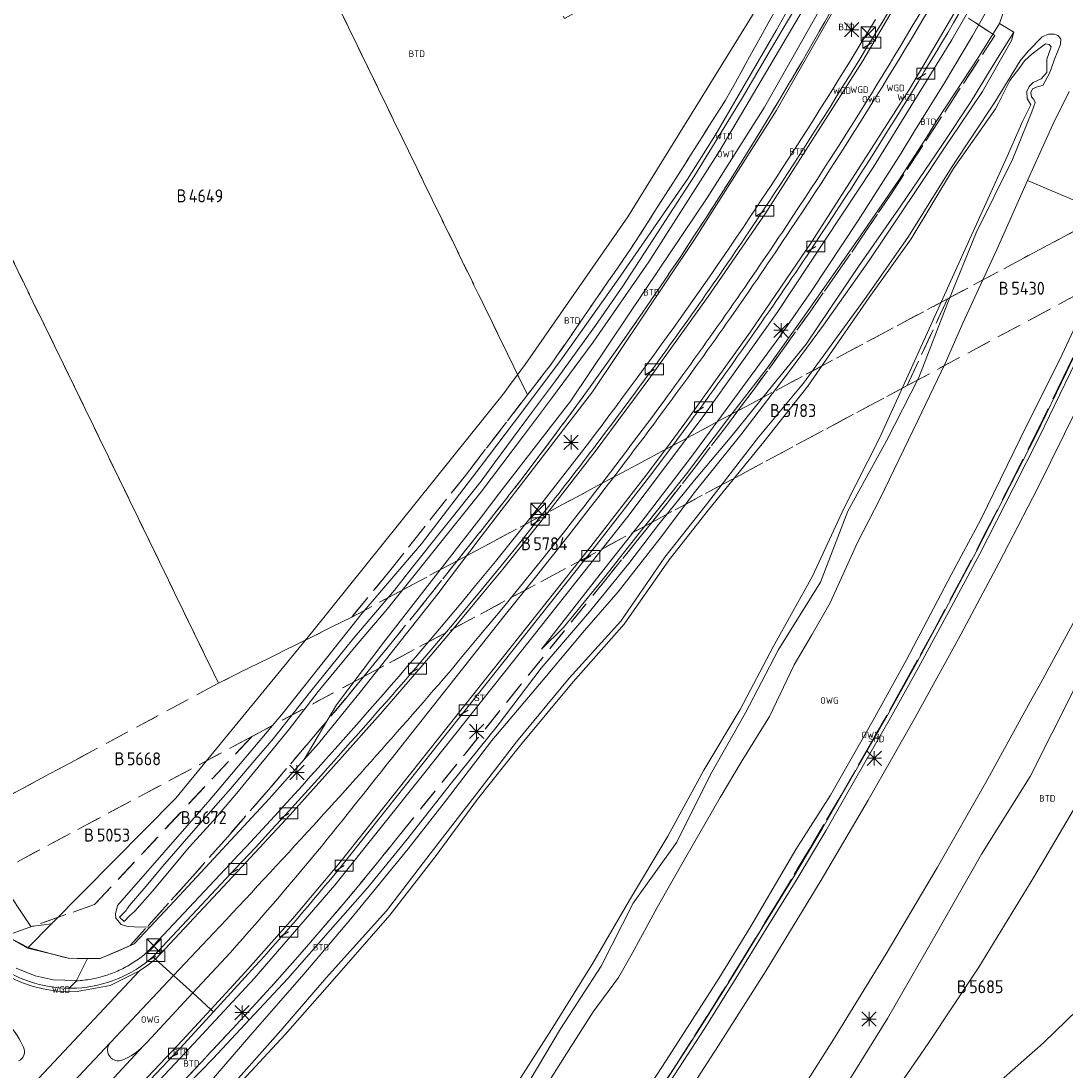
# Model space of a CAD drawing. Header units: metres. Extents: x 207644 to 210135, y 370459 to 373417.
# Tile 260 of 279: x 208436 to 208581, y 372741 to 372887. Entities that reach past the tile are written whole.
import ezdxf
from ezdxf.enums import TextEntityAlignment as Align

# ---------------------------------------------------------------- set-up
doc = ezdxf.new("R2010")
doc.units = ezdxf.units.M
doc.linetypes.add('HIDDEN2', pattern=[4.7625, 3.175, -1.5875])
for name, color, linetype in [('BTD', 7, 'Continuous'), ('KAD_perceelnummer', 212, 'Continuous'), ('KAD_sectie', 212, 'Continuous'), ('KAD_Vastgesteld_Perceel', 212, 'Continuous'), ('KO_INSPECTIE', 7, 'Continuous'), ('OWG', 7, 'Continuous'), ('OWT', 7, 'Continuous'), ('SHD', 7, 'Continuous'), ('WGD', 7, 'Continuous'), ('WTD', 7, 'Continuous')]:
    doc.layers.add(name, color=color, linetype=linetype)
for name, color, linetype, lineweight in [('GKL', 52, 'Continuous', 25), ('GMV', 7, 'Continuous', 25), ('LSHD', 34, 'Continuous', 35), ('Q21_lantaarnpaal', 1, 'Continuous', 0), ('Q23_kolk', 153, 'Continuous', 0), ('Q28_rioolput', 153, 'Continuous', 0)]:
    doc.layers.add(name, color=color, linetype=linetype, lineweight=lineweight)
doc.styles.add('ISO', font='isocpeur.ttf', dxfattribs={"height": 1})
doc.styles.add('ISOCP', font='ISOCP.shx', dxfattribs={"height": 1.8})

# ---------------------------------------------------------------- blocks, each defined once
blk = doc.blocks.new('ACMAP_ANN_TEMPLATE_Vastgesteld_Perceelnummer')
at = {"layer": 'KAD_perceelnummer', "style": 'ISOCP'}
blk.add_attdef('Perceelnummer', text='', height=1.8, dxfattribs=at).set_placement((0, 0), align=Align.MIDDLE)
at = {"layer": 'KAD_sectie', "style": 'ISOCP'}
blk.add_attdef('sectie', text='', height=1.8, dxfattribs=at).set_placement((-2.7, 0), align=Align.MIDDLE_RIGHT)
blk = doc.blocks.new('Q21')
for p, q in [((-1, 1), (0, 0)), ((-1, 0), (0, 0)), ((-1, -1), (0, 0)), ((0, 1), (0, 0)), ((0, 0), (1, 1)), ((0, 0), (1, 0)), ((0, 0), (0, -1)), ((0, 0), (1, -1))]:
    blk.add_line(p, q)
blk = doc.blocks.new('Q23')
blk.add_line((-1.25, -0.75), (0, 0))
blk.add_lwpolyline([(-1.25, -0.75), (1.25, -0.75), (1.25, 0.75), (-1.25, 0.75), (-1.25, -0.75)])
blk = doc.blocks.new('Q28')
at = {"linetype": 'Continuous'}
for p, q in [((-1, -1), (1, 1)), ((-1, 1), (1, -1))]:
    blk.add_line(p, q, dxfattribs=at)
blk.add_lwpolyline([(1, 1), (1, -1), (-1, -1), (-1, 1)], close=True)

msp = doc.modelspace()

# ---------------------------------------------------------------- linework, layer by layer
at = {"layer": 'GKL', "color": 253, "linetype": 'Continuous', "lineweight": 13}
for points in [[(208580.377, 372839.645), (208583.559, 372846.384)], [(208575.797, 372830.55), (208580.377, 372839.645)], [(208569.409, 372817.45), (208575.797, 372830.55)], [(208565.336, 372809.756), (208569.409, 372817.45)], [(208559.115, 372797.977), (208565.336, 372809.756)], [(208554.487, 372789.596), (208559.115, 372797.977)], [(208582.367, 372793.929), (208576.274, 372781.782)], [(208548.581, 372779.197), (208554.487, 372789.596)], [(208576.274, 372781.782), (208569.519, 372771.004)], [(208543.744, 372771.682), (208548.581, 372779.197)], [(208537.465, 372760.929), (208543.744, 372771.682)], [(208569.519, 372771.004), (208562.866, 372759.317)], [(208533.096, 372753.748), (208537.465, 372760.929)], [(208562.866, 372759.317), (208556.5, 372748.207)], [(208525.776, 372742.37), (208533.096, 372753.748)], [(208556.5, 372748.207), (208549.007, 372736.164)], [(208521.79, 372736.296), (208525.776, 372742.37)]]:
    msp.add_lwpolyline(points, dxfattribs=at)
at = {"layer": 'GMV', "color": 253, "linetype": 'Continuous', "lineweight": 13}
for points in [[(208572.612, 372985.548), (208570.554, 372984.623), (208575.696, 372981.715), (208576.975, 372980.668), (208577.489, 372979.816), (208577.774, 372979.139), (208577.985, 372978.206), (208577.983, 372977.708), (208573.125, 372965.329), (208564.79, 372944.108), (208559.398, 372932.791), (208558.985, 372931.622), (208551.801, 372914.701), (208541.488, 372893.516), (208520.436, 372859.451), (208506.197, 372838.957), (208503.893, 372835.859)], [(208565.697, 372902.623), (208553.06, 372881.071)], [(208565.42, 372884.021), (208575.724, 372902.006)], [(208559.531, 372877.17), (208572.292, 372898.903)], [(208544.771, 372891.995), (208541.01, 372885.293)], [(208541.025, 372874.155), (208550.694, 372891.109)], [(208568.27, 372884.562), (208572.402, 372891.87)], [(208572.043, 372886.246), (208573.738, 372891.257)], [(208546.012, 372890.367), (208533.227, 372868.658)], [(208540.26, 372882.593), (208543.627, 372888.289)], [(208546.893, 372887.867), (208539.422, 372874.641)], [(208554.797, 372886.829), (208553.962, 372885.441)], [(208541.01, 372885.293), (208532.604, 372870.806)], [(208553.962, 372885.441), (208553.123, 372884.054)], [(208572.043, 372886.246), (208569.213, 372881.741)], [(208572.043, 372886.246), (208573.999, 372885.054)], [(208553.123, 372884.054), (208552.28, 372882.669)], [(208554.484, 372866.271), (208565.42, 372884.021)], [(208564.377, 372878.054), (208568.27, 372884.562)], [(208569.642, 372876.839), (208573.696, 372883.914)], [(208571.535, 372881.069), (208573.999, 372885.054)], [(208573.696, 372883.914), (208573.999, 372885.054)], [(208577.919, 372884.408), (208575.986, 372882.428)], [(208578.841, 372884.792), (208577.919, 372884.408)], [(208579.66, 372884.789), (208578.841, 372884.792)], [(208580.128, 372884.589), (208579.66, 372884.789)], [(208580.551, 372884.142), (208580.128, 372884.589)], [(208580.504, 372883.363), (208580.551, 372884.142)], [(208536.325, 372875.884), (208540.26, 372882.593)], [(208552.28, 372882.669), (208551.435, 372881.287)], [(208575.986, 372882.428), (208574.868, 372881.063)], [(208576.558, 372882.062), (208578.407, 372883.463)], [(208578.407, 372883.463), (208578.904, 372883.332)], [(208579.208, 372883.038), (208578.601, 372881.331)], [(208578.904, 372883.332), (208579.208, 372883.038)], [(208579.639, 372881.295), (208580.091, 372882.351)], [(208580.091, 372882.351), (208580.504, 372883.363)], [(208553.06, 372881.071), (208539.614, 372860.014)], [(208551.435, 372881.287), (208550.585, 372879.907)], [(208569.213, 372881.741), (208563.313, 372872.793)], [(208568.048, 372875.411), (208571.535, 372881.069)], [(208574.868, 372881.063), (208571.397, 372875.331)], [(208574.847, 372880.172), (208575.477, 372881.07)], [(208575.477, 372881.07), (208576.558, 372882.062)], [(208578.601, 372881.331), (208578.581, 372880.233)], [(208579.212, 372879.961), (208579.639, 372881.295)], [(208550.585, 372879.907), (208549.733, 372878.528)], [(208573.443, 372878.376), (208574.847, 372880.172)], [(208578.609, 372879.484), (208577.818, 372878.593)], [(208578.048, 372877.673), (208578.923, 372879.286)], [(208578.581, 372880.233), (208578.609, 372879.484)], [(208578.923, 372879.286), (208579.212, 372879.961)], [(208549.733, 372878.528), (208548.877, 372877.152)], [(208560.143, 372871.179), (208564.377, 372878.054)], [(208571.867, 372875.21), (208573.443, 372878.376)], [(208576.693, 372878.071), (208576.159, 372877.541)], [(208577.818, 372878.593), (208576.693, 372878.071)], [(208545.954, 372855.936), (208559.531, 372877.17)], [(208548.877, 372877.152), (208548.018, 372875.778)], [(208566.41, 372872.015), (208569.642, 372876.839)], [(208576.159, 372877.541), (208575.795, 372876.836)], [(208575.795, 372876.836), (208575.87, 372875.862)], [(208576.359, 372876.696), (208576.599, 372877.208)], [(208576.471, 372876.095), (208576.359, 372876.696)], [(208576.599, 372877.208), (208577.39, 372877.525)], [(208577.39, 372877.525), (208578.048, 372877.673)], [(208579.402, 372872.254), (208581.67, 372876.836)], [(208529.712, 372865.108), (208536.325, 372875.884)], [(208548.018, 372875.778), (208547.155, 372874.406)], [(208564.12, 372869.491), (208568.048, 372875.411)], [(208571.397, 372875.331), (208565.374, 372866.272)], [(208571.486, 372874.446), (208571.867, 372875.21)], [(208575.87, 372875.862), (208576.353, 372874.979)], [(208576.353, 372874.979), (208575.95, 372874.159)], [(208576.787, 372875.734), (208576.471, 372876.095)], [(208576.525, 372874.011), (208576.966, 372875.289)], [(208576.966, 372875.289), (208576.787, 372875.734)], [(208529.678, 372856.287), (208541.025, 372874.155)], [(208539.422, 372874.641), (208531.458, 372862.092)], [(208547.155, 372874.406), (208546.289, 372873.037)], [(208565.625, 372866.133), (208571.486, 372874.446)], [(208573.846, 372867.386), (208576.525, 372874.011)], [(208575.95, 372874.159), (208575.268, 372872.769)], [(208546.289, 372873.037), (208545.419, 372871.669)], [(208563.313, 372872.793), (208561.893, 372870.437)], [(208564.591, 372869.292), (208566.41, 372872.015)], [(208575.268, 372872.769), (208573.069, 372867.817)], [(208579.402, 372872.254), (208575.913, 372864.487)], [(208532.604, 372870.806), (208528.732, 372864.682)], [(208545.419, 372871.669), (208544.546, 372870.304)], [(208558.395, 372868.264), (208560.143, 372871.179)], [(208544.546, 372870.304), (208543.67, 372868.94)], [(208561.893, 372870.437), (208558.032, 372864.532)], [(208558.309, 372860.978), (208564.12, 372869.491)], [(208560.56, 372863.221), (208564.591, 372869.292)], [(208533.227, 372868.658), (208523.378, 372853.209)], [(208543.67, 372868.94), (208542.79, 372867.579)], [(208552.427, 372858.934), (208558.395, 372868.264)], [(208573.069, 372867.817), (208568.378, 372857.417)], [(208541.907, 372866.22), (208541.021, 372864.864)], [(208541.167, 372846.191), (208554.484, 372866.271)], [(208542.79, 372867.579), (208541.907, 372866.22)], [(208565.374, 372866.272), (208559.415, 372856.733)], [(208568.799, 372857.224), (208573.846, 372867.386)], [(208525.666, 372858.947), (208529.712, 372865.108)], [(208541.021, 372864.864), (208540.131, 372863.509)], [(208559.784, 372856.387), (208565.625, 372866.133)], [(208528.732, 372864.682), (208519.054, 372850.694)], [(208540.131, 372863.509), (208539.238, 372862.157)], [(208558.032, 372864.532), (208552.42, 372856.34)], [(208575.913, 372864.487), (208571.692, 372855.023)], [(208589.318, 372858.799), (208575.913, 372864.487)], [(208531.458, 372862.092), (208522.89, 372849.372)], [(208539.238, 372862.157), (208538.083, 372860.416)], [(208553.957, 372853.402), (208560.56, 372863.221)], [(208538.083, 372860.416), (208537.236, 372859.147)], [(208552.544, 372852.667), (208558.309, 372860.978)], [(208519.768, 372849.829), (208525.666, 372858.947)], [(208539.614, 372860.014), (208531.618, 372848.372)], [(208537.236, 372859.147), (208536.385, 372857.881)], [(208545.901, 372849.103), (208552.427, 372858.934)], [(208590.728, 372858.2), (208585.773, 372847.296), (208581.342, 372837.974), (208577.041, 372829.108), (208573.456, 372822.089), (208568.794, 372812.946), (208564.205, 372804.366), (208560.308, 372797.191), (208556.426, 372790.194), (208551.439, 372781.495), (208547.428, 372774.532), (208543.334, 372767.665), (208539.18, 372760.946), (208535.024, 372754.126), (208530.648, 372747.173), (208526.453, 372740.697), (208522.132, 372734.068), (208518.593, 372728.725)], [(208591.236, 372857.985), (208586.272, 372847.063), (208581.839, 372837.735), (208577.535, 372828.862), (208573.947, 372821.838), (208569.283, 372812.691), (208564.69, 372804.104), (208560.792, 372796.925), (208556.906, 372789.923), (208551.917, 372781.219), (208547.903, 372774.253), (208543.805, 372767.379), (208539.65, 372760.658), (208535.492, 372753.835), (208531.113, 372746.876), (208526.915, 372740.396), (208522.593, 372733.765), (208519.025, 372728.378), (208518.825, 372728.539)], [(208536.385, 372857.881), (208535.532, 372856.616)], [(208568.378, 372857.417), (208564.138, 372848.105)], [(208515.55, 372835.168), (208529.678, 372856.287)], [(208535.532, 372856.616), (208534.675, 372855.354)], [(208552.42, 372856.34), (208545.16, 372845.979)], [(208559.415, 372856.733), (208553.594, 372848.451)], [(208553.957, 372848.242), (208559.784, 372856.387)], [(208564.932, 372847.789), (208568.799, 372857.224)], [(208534.675, 372855.354), (208533.815, 372854.094)], [(208537.441, 372843.457), (208545.954, 372855.936)], [(208566.932, 372844.674), (208571.692, 372855.023)], [(208592.877, 372854.324), (208587.672, 372843.113), (208582.906, 372833.072), (208577.274, 372821.751), (208571.93, 372811.396), (208566.355, 372800.877), (208560.093, 372789.551), (208553.792, 372778.494), (208547.269, 372767.401), (208539.643, 372754.874), (208533.037, 372744.466), (208526.086, 372733.736), (208519.142, 372723.19), (208511.938, 372712.509), (208504.461, 372701.766), (208497.362, 372691.641), (208490.111, 372681.461), (208482.31, 372670.663), (208474.738, 372660.314), (208466.98, 372649.728), (208459.392, 372639.364), (208451.74, 372628.877), (208444.346, 372618.923), (208436.671, 372608.487)], [(208523.378, 372853.209), (208515.645, 372842.066)], [(208533.815, 372854.094), (208532.951, 372852.837)], [(208547.579, 372844.408), (208553.957, 372853.402)], [(208532.085, 372851.581), (208531.215, 372850.328)], [(208532.951, 372852.837), (208532.085, 372851.581)], [(208548.516, 372846.734), (208552.544, 372852.667)], [(208519.054, 372850.694), (208511.176, 372839.545)], [(208531.215, 372850.328), (208530.341, 372849.077)], [(208522.89, 372849.372), (208512.546, 372833.931)], [(208515.985, 372844.348), (208519.768, 372849.829)], [(208530.341, 372849.077), (208529.465, 372847.829)], [(208541.538, 372842.86), (208545.901, 372849.103)], [(208541.936, 372734.208), (208549.008, 372745.31), (208556.3, 372757.179), (208563.414, 372769.235), (208570.119, 372780.954), (208576.577, 372792.642), (208577.715, 372794.717), (208583.44, 372805.263), (208588.987, 372816.099), (208594.422, 372827.122), (208599.58, 372837.793), (208604.683, 372848.924)], [(208531.618, 372848.372), (208523.384, 372836.896)], [(208529.465, 372847.829), (208528.585, 372846.582)], [(208553.594, 372848.451), (208544.827, 372836.364)], [(208545.436, 372835.966), (208553.957, 372848.242)], [(208564.138, 372848.105), (208559.585, 372837.997)], [(208560.82, 372837.15), (208564.932, 372847.789)], [(208528.585, 372846.582), (208527.702, 372845.339)], [(208530.898, 372831.739), (208541.167, 372846.191)], [(208545.16, 372845.979), (208539.791, 372838.462)], [(208545.208, 372841.785), (208548.516, 372846.734)], [(208510.433, 372836.67), (208515.985, 372844.348)], [(208527.702, 372845.339), (208526.815, 372844.097)], [(208542.888, 372838.017), (208547.579, 372844.408)], [(208564.503, 372839.091), (208566.932, 372844.674)], [(208525.925, 372842.858), (208525.032, 372841.621)], [(208526.815, 372844.097), (208525.925, 372842.858)], [(208528.631, 372831.185), (208537.441, 372843.457)], [(208535.91, 372835.166), (208541.538, 372842.86)], [(208515.645, 372842.066), (208509.867, 372834.233)], [(208525.032, 372841.621), (208524.136, 372840.386)], [(208539.924, 372835.296), (208545.208, 372841.785)], [(208524.136, 372840.386), (208523.237, 372839.154)], [(208511.176, 372839.545), (208504.702, 372830.984)], [(208523.237, 372839.154), (208522.334, 372837.924)], [(208560.698, 372831.162), (208564.503, 372839.091)], [(208522.334, 372837.924), (208521.588, 372836.902)], [(208539.791, 372838.462), (208534.288, 372831.309)], [(208536.144, 372829.177), (208542.888, 372838.017)], [(208559.585, 372837.997), (208555.386, 372828.736)], [(208556.364, 372828.341), (208560.82, 372837.15)], [(208503.346, 372835.088), (208503.893, 372835.859)], [(208507.101, 372832.226), (208510.433, 372836.67)], [(208523.384, 372836.896), (208515.916, 372826.869)], [(208520.652, 372835.629), (208519.714, 372834.358)], [(208521.588, 372836.902), (208520.652, 372835.629)], [(208544.827, 372836.364), (208538.578, 372828.877)], [(208539.304, 372828.236), (208545.436, 372835.966)], [(208476.762, 372801.973), (208503.346, 372835.088)], [(208509.867, 372834.233), (208505.985, 372829.038)], [(208510.115, 372828.135), (208515.55, 372835.168)], [(208519.714, 372834.358), (208518.772, 372833.089)], [(208529.309, 372826.225), (208535.91, 372835.166)], [(208534.861, 372829.042), (208539.924, 372835.296)], [(208512.546, 372833.931), (208502.671, 372821.186)], [(208518.772, 372833.089), (208517.827, 372831.823)], [(208501.955, 372825.292), (208507.101, 372832.226)], [(208517.827, 372831.823), (208516.879, 372830.559)], [(208520.471, 372817.886), (208530.898, 372831.739)], [(208534.288, 372831.309), (208528.59, 372823.787)], [(208504.702, 372830.984), (208500.082, 372824.904)], [(208516.879, 372830.559), (208515.927, 372829.297)], [(208525.803, 372827.346), (208528.631, 372831.185)], [(208526.264, 372827.152), (208529.049, 372830.911)], [(208555.468, 372820.377), (208560.698, 372831.162)], [(208505.985, 372829.038), (208500.084, 372821.278)], [(208515.927, 372829.297), (208514.973, 372828.038)], [(208529.68, 372822.898), (208534.861, 372829.042)], [(208529.857, 372821.372), (208536.144, 372829.177)], [(208538.578, 372828.877), (208531.173, 372819.317)], [(208555.386, 372828.736), (208550.446, 372819.085)], [(208550.974, 372818.626), (208556.364, 372828.341)], [(208500.087, 372815.104), (208510.115, 372828.135)], [(208515.916, 372826.869), (208508.248, 372816.993)], [(208514.973, 372828.038), (208514.015, 372826.781)], [(208522.989, 372823.608), (208525.803, 372827.346)], [(208523.45, 372823.414), (208526.264, 372827.152)], [(208531.65, 372818.784), (208539.304, 372828.236)], [(208513.054, 372825.527), (208512.09, 372824.275)], [(208514.015, 372826.781), (208513.054, 372825.527)], [(208522.852, 372817.775), (208529.309, 372826.225)], [(208500.082, 372824.904), (208491.821, 372814.082)], [(208500.083, 372822.754), (208501.955, 372825.292)], [(208512.09, 372824.275), (208511.123, 372823.026)], [(208490.391, 372810.583), (208500.083, 372822.754)], [(208511.123, 372823.026), (208510.152, 372821.779)], [(208517.273, 372816.197), (208522.989, 372823.608)], [(208521.571, 372820.951), (208523.45, 372823.414)], [(208528.59, 372823.787), (208522.198, 372815.781)], [(208524.767, 372816.805), (208529.68, 372822.898)], [(208500.084, 372821.278), (208487.067, 372805.024)], [(208502.671, 372821.186), (208500.086, 372817.756)], [(208510.152, 372821.779), (208509.179, 372820.534)], [(208524.929, 372814.856), (208529.857, 372821.372)], [(208509.179, 372820.534), (208508.202, 372819.292)], [(208519.679, 372818.497), (208521.571, 372820.951)], [(208552.315, 372814.239), (208555.468, 372820.377)], [(208508.202, 372819.292), (208507.222, 372818.052)], [(208511.642, 372815.783), (208513.575, 372818.246)], [(208515.226, 372819.092), (208512.426, 372815.512)], [(208517.734, 372816.003), (208519.679, 372818.497)], [(208531.173, 372819.317), (208525.571, 372812.219)], [(208526.199, 372811.862), (208531.65, 372818.784)], [(208550.446, 372819.085), (208546.066, 372809.595)], [(208547.166, 372808.765), (208550.974, 372818.626)], [(208500.086, 372817.756), (208486.589, 372800.449)], [(208508.248, 372816.993), (208503.096, 372810.575)], [(208507.222, 372818.052), (208504.477, 372814.611)], [(208508.005, 372817.43), (208505.257, 372813.985)], [(208505.881, 372799.456), (208520.471, 372817.886)], [(208516.597, 372809.854), (208522.852, 372817.775)], [(208520.572, 372811.351), (208524.767, 372816.805)], [(208506.965, 372809.923), (208511.642, 372815.783)], [(208512.426, 372815.512), (208507.62, 372809.47)], [(208515.315, 372813.712), (208517.273, 372816.197)], [(208515.776, 372813.518), (208517.734, 372816.003)], [(208522.198, 372815.781), (208517.256, 372809.475)], [(208480.334, 372769.682), (208515.315, 372813.712)], [(208491.821, 372814.082), (208483.571, 372804.459)], [(208494.096, 372807.134), (208500.087, 372815.104)], [(208504.477, 372814.611), (208502.078, 372811.643)], [(208505.257, 372813.985), (208502.853, 372811.012)], [(208519.117, 372807.403), (208524.929, 372814.856)], [(208548.521, 372805.897), (208552.315, 372814.239)], [(208480.795, 372769.488), (208515.776, 372813.518)], [(208502.078, 372811.643), (208499.319, 372808.28)], [(208502.853, 372811.012), (208500.091, 372807.644)], [(208514.908, 372804.347), (208520.572, 372811.351)], [(208525.571, 372812.219), (208519.462, 372803.337)], [(208519.963, 372802.939), (208526.199, 372811.862)], [(208488.055, 372807.664), (208490.391, 372810.583)], [(208503.096, 372810.575), (208500.334, 372807.207)], [(208503.188, 372805.299), (208506.965, 372809.923)], [(208507.62, 372809.47), (208503.233, 372804.006)], [(208508.469, 372799.47), (208516.597, 372809.854)], [(208517.256, 372809.475), (208511.507, 372802.466)], [(208546.066, 372809.595), (208540.601, 372799.804)], [(208499.319, 372808.28), (208497.505, 372806.089)], [(208541.302, 372799.318), (208547.166, 372808.765)], [(208482.293, 372800.852), (208488.055, 372807.664)], [(208483.294, 372793.496), (208494.096, 372807.134)], [(208500.334, 372807.207), (208496.344, 372802.42)], [(208500.091, 372807.644), (208498.273, 372805.449)], [(208514.433, 372802.052), (208519.117, 372807.403)], [(208487.067, 372805.024), (208482.748, 372799.96)], [(208497.505, 372806.089), (208495.336, 372803.501)], [(208498.273, 372805.449), (208496.101, 372802.857)], [(208499.797, 372801.228), (208503.188, 372805.299)], [(208545.975, 372801.446), (208548.521, 372805.897)], [(208483.571, 372804.459), (208472.62, 372790.608)], [(208503.233, 372804.006), (208489.643, 372786.788)], [(208508.44, 372796.842), (208514.908, 372804.347)], [(208495.336, 372803.501), (208490.986, 372798.369)], [(208496.101, 372802.857), (208491.747, 372797.721)], [(208496.344, 372802.42), (208491.99, 372797.284)], [(208511.507, 372802.466), (208508.469, 372799.47)], [(208508.691, 372795.203), (208514.433, 372802.052)], [(208519.462, 372803.337), (208512.296, 372795.447)], [(208512.863, 372794.932), (208519.963, 372802.939)], [(208440.492, 372761.363), (208457.721, 372778.807), (208476.762, 372801.973)], [(208476.446, 372793.617), (208482.293, 372800.852)], [(208543.511, 372797.288), (208545.975, 372801.446)], [(208482.748, 372799.96), (208477.493, 372793.579)], [(208486.589, 372800.449), (208480.023, 372791.728)], [(208492.275, 372782.33), (208505.881, 372799.456)], [(208540.601, 372799.804), (208536.017, 372791.07)], [(208536.786, 372790.638), (208541.302, 372799.318)], [(208490.986, 372798.369), (208489.806, 372796.993)], [(208491.99, 372797.284), (208486.444, 372790.874)], [(208489.806, 372796.993), (208488.709, 372795.72)], [(208502.337, 372788.796), (208508.44, 372796.842)], [(208540.088, 372790.119), (208543.511, 372797.288)], [(208488.709, 372795.72), (208487.61, 372794.45)], [(208501.566, 372786.769), (208508.691, 372795.203)], [(208512.296, 372795.447), (208504.981, 372786.605)], [(208505.561, 372786.143), (208512.863, 372794.932)], [(208471.215, 372787), (208476.446, 372793.617)], [(208477.493, 372793.579), (208473.504, 372788.393)], [(208477.513, 372786.373), (208483.294, 372793.496)], [(208487.61, 372794.45), (208486.508, 372793.182)], [(208485.402, 372791.918), (208484.294, 372790.655)], [(208486.508, 372793.182), (208485.402, 372791.918)], [(208472.62, 372790.608), (208462.506, 372778.594)], [(208480.023, 372791.728), (208475.533, 372784.141)], [(208486.444, 372790.874), (208480.82, 372784.531)], [(208484.294, 372790.655), (208483.182, 372789.396)], [(208536.017, 372791.07), (208530.988, 372782.665)], [(208531.939, 372782.072), (208536.786, 372790.638)], [(208483.182, 372789.396), (208482.068, 372788.139)], [(208536.196, 372783.781), (208540.088, 372790.119)], [(208473.504, 372788.393), (208466.174, 372779.483)], [(208482.068, 372788.139), (208480.951, 372786.885)], [(208495.781, 372780.694), (208502.337, 372788.796)], [(208468.402, 372783.72), (208471.215, 372787)], [(208475.533, 372784.141), (208477.513, 372786.373)], [(208480.951, 372786.885), (208479.83, 372785.633)], [(208495.156, 372778.381), (208501.566, 372786.769)], [(208504.981, 372786.605), (208499.167, 372779.029)], [(208499.589, 372778.654), (208505.561, 372786.143)], [(208479.83, 372785.633), (208478.582, 372784.226)], [(208465.315, 372780.093), (208468.402, 372783.72)], [(208470.681, 372778.671), (208475.533, 372784.141)], [(208480.82, 372784.531), (208473.594, 372776.491)], [(208478.582, 372784.226), (208477.489, 372783)], [(208533.267, 372778.858), (208536.196, 372783.781)], [(208476.393, 372781.776), (208475.294, 372780.555)], [(208477.489, 372783), (208476.393, 372781.776)], [(208479.804, 372766.704), (208492.275, 372782.33)], [(208530.988, 372782.665), (208526.023, 372773.504)], [(208527.252, 372772.671), (208531.939, 372782.072)], [(208475.294, 372780.555), (208474.192, 372779.337)], [(208489.883, 372773.135), (208495.781, 372780.694)], [(208601.516, 372767.314), (208587.624, 372754.037), (208578.113, 372744.846), (208568.358, 372736.25), (208558.755, 372727.794), (208549.076, 372719.237), (208539.235, 372709.367), (208530.231, 372699.045), (208521.09, 372689.356), (208513.21, 372679.877), (208507.111, 372673.616), (208510.696, 372677.74), (208516.113, 372684.173), (208521.717, 372691.272), (208529.951, 372700.73), (208538.739, 372710.503), (208547.057, 372720.929), (208553.847, 372732.718), (208562.11, 372744.728), (208569.14, 372755.354), (208576.782, 372767.816), (208584.279, 372780.562)], [(208459.864, 372773.906), (208465.315, 372780.093)], [(208466.174, 372779.483), (208462.941, 372775.679)], [(208474.192, 372779.337), (208473.087, 372778.121)], [(208499.167, 372779.029), (208493.152, 372771.26)], [(208528.494, 372770.62), (208533.267, 372778.858)], [(208462.506, 372778.594), (208449.631, 372763.895)], [(208458.222, 372765.288), (208470.681, 372778.671)], [(208473.087, 372778.121), (208471.979, 372776.909)], [(208489.982, 372771.764), (208495.156, 372778.381)], [(208493.848, 372770.827), (208499.589, 372778.654)], [(208473.594, 372776.491), (208466.241, 372768.567)], [(208471.979, 372776.909), (208470.868, 372775.698)], [(208462.941, 372775.679), (208459.619, 372772.024)], [(208469.754, 372774.491), (208468.637, 372773.286)], [(208470.868, 372775.698), (208469.754, 372774.491)], [(208429.327, 372773.363), (208437.604, 372760.962)], [(208455.889, 372769.299), (208459.864, 372773.906)], [(208468.637, 372773.286), (208467.517, 372772.084)], [(208484.324, 372766.332), (208489.883, 372773.135)], [(208526.023, 372773.504), (208520.702, 372764.638)], [(208459.619, 372772.024), (208454.49, 372765.872)], [(208467.517, 372772.084), (208466.395, 372770.885)], [(208482.019, 372762.066), (208489.982, 372771.764)], [(208521.196, 372764.213), (208527.252, 372772.671)], [(208466.395, 372770.885), (208465.269, 372769.689)], [(208493.152, 372771.26), (208486.966, 372763.131)], [(208487.424, 372762.574), (208493.848, 372770.827)], [(208524.521, 372763.601), (208528.494, 372770.62)], [(208465.269, 372769.689), (208453.863, 372757.495)], [(208465.998, 372769.004), (208454.56, 372756.777)], [(208466.241, 372768.567), (208454.912, 372756.456)], [(208455.012, 372768.244), (208455.889, 372769.299)], [(208473.959, 372762.069), (208480.334, 372769.682)], [(208453.356, 372766.25), (208455.012, 372768.244)], [(208451.246, 372763.869), (208453.356, 372766.25)], [(208454.49, 372765.872), (208452.022, 372763.098)], [(208468.579, 372753.777), (208479.804, 372766.704)], [(208479.198, 372760.512), (208484.324, 372766.332)], [(208454.132, 372760.907), (208458.222, 372765.288)], [(208520.702, 372764.638), (208515.594, 372755.912)], [(208516.753, 372755.494), (208521.196, 372764.213)], [(208449.631, 372763.895), (208449.363, 372762.72)], [(208449.363, 372762.72), (208449.421, 372762.116)], [(208449.922, 372762.276), (208450.822, 372763.213)], [(208450.822, 372763.213), (208450.93, 372763.38)], [(208450.93, 372763.38), (208451.051, 372763.567)], [(208451.051, 372763.567), (208451.234, 372763.85)], [(208451.234, 372763.85), (208451.246, 372763.869)], [(208451.634, 372762.747), (208451.396, 372762.532)], [(208452.022, 372763.098), (208451.634, 372762.747)], [(208486.966, 372763.131), (208478.595, 372753.835)], [(208521.035, 372757.255), (208524.521, 372763.601)], [(208437.25, 372758.081), (208440.492, 372761.363)], [(208440.492, 372761.363), (208437.604, 372760.962)], [(208449.421, 372762.116), (208450.125, 372761.256)], [(208450.542, 372761.694), (208449.922, 372762.276)], [(208451.396, 372762.532), (208450.542, 372761.694)], [(208467.373, 372754.638), (208473.959, 372762.069)], [(208475.478, 372754.388), (208482.019, 372762.066)], [(208479.417, 372753.39), (208487.424, 372762.574)], [(208450.125, 372761.256), (208450.867, 372761.046)], [(208450.867, 372761.046), (208451.973, 372760.924)], [(208454.132, 372760.907), (208451.943, 372758.562)], [(208451.973, 372760.924), (208454.132, 372760.907)], [(208457.413, 372754.178), (208463.003, 372760.106)], [(208473.262, 372753.786), (208479.198, 372760.512)], [(208435.105, 372759.167), (208437.25, 372758.081)], [(208451.943, 372758.562), (208449.678, 372757.577)], [(208437.25, 372758.081), (208440.316, 372757.215)], [(208442.833, 372756.602), (208440.316, 372757.215)], [(208449.678, 372757.577), (208447.316, 372756.571)], [(208453.146, 372756.901), (208452.944, 372756.745)], [(208453.347, 372757.06), (208453.146, 372756.901)], [(208453.545, 372757.223), (208453.347, 372757.06)], [(208453.863, 372757.495), (208453.545, 372757.223)], [(208465.298, 372757.372), (208460.07, 372751.758)], [(208519.134, 372753.903), (208521.035, 372757.255)], [(208445.074, 372756.55), (208442.833, 372756.602)], [(208443.961, 372753.479), (208445.478, 372756.554)], [(208445.478, 372756.554), (208445.074, 372756.55)], [(208447.316, 372756.571), (208445.478, 372756.554)], [(208451.015, 372755.485), (208450.79, 372755.362)], [(208451.238, 372755.612), (208451.015, 372755.485)], [(208451.458, 372755.741), (208451.238, 372755.612)], [(208451.677, 372755.875), (208451.458, 372755.741)], [(208451.894, 372756.011), (208451.677, 372755.875)], [(208452.108, 372756.151), (208451.894, 372756.011)], [(208452.321, 372756.295), (208452.108, 372756.151)], [(208452.531, 372756.442), (208452.321, 372756.295)], [(208452.738, 372756.591), (208452.531, 372756.442)], [(208453.843, 372755.595), (208452.713, 372754.814)], [(208452.944, 372756.745), (208452.738, 372756.591)], [(208454.912, 372756.456), (208453.843, 372755.595)], [(208454.912, 372756.456), (208454.56, 372756.777)], [(208454.912, 372756.456), (208457.413, 372754.178)], [(208515.594, 372755.912), (208510.174, 372747.199)], [(208511.091, 372746.771), (208516.753, 372755.494)], [(208452.713, 372754.814), (208426.101, 372726.533)], [(208435.576, 372755.202), (208438.234, 372754.129)], [(208438.234, 372754.129), (208440.719, 372753.578)], [(208447.471, 372754.024), (208447.224, 372753.957)], [(208447.717, 372754.095), (208447.471, 372754.024)], [(208447.962, 372754.17), (208447.717, 372754.095)], [(208448.205, 372754.249), (208447.962, 372754.17)], [(208448.448, 372754.332), (208448.205, 372754.249)], [(208448.689, 372754.418), (208448.448, 372754.332)], [(208452.713, 372754.814), (208448.621, 372752.799)], [(208448.929, 372754.509), (208448.689, 372754.418)], [(208457.413, 372754.178), (208448.704, 372744.943)], [(208449.167, 372754.602), (208448.929, 372754.509)], [(208449.404, 372754.7), (208449.167, 372754.602)], [(208449.639, 372754.801), (208449.404, 372754.7)], [(208449.873, 372754.906), (208449.639, 372754.801)], [(208450.105, 372755.015), (208449.873, 372754.906)], [(208450.335, 372755.127), (208450.105, 372755.015)], [(208450.563, 372755.243), (208450.335, 372755.127)], [(208450.79, 372755.362), (208450.563, 372755.243)], [(208457.413, 372754.178), (208460.07, 372751.758)], [(208462.577, 372749.475), (208467.373, 372754.638)], [(208462.941, 372749.139), (208467.834, 372754.444)], [(208468.15, 372745.957), (208475.478, 372754.388)], [(208436.313, 372753.226), (208434.884, 372753.877)], [(208437.794, 372752.702), (208436.313, 372753.226)], [(208439.314, 372752.31), (208437.794, 372752.702)], [(208440.719, 372753.578), (208443.961, 372753.479)], [(208442.925, 372752.412), (208443.94, 372753.438)], [(208443.961, 372753.479), (208443.94, 372753.438)], [(208444.196, 372753.454), (208443.94, 372753.438)], [(208448.621, 372752.799), (208444.043, 372751.948)], [(208444.451, 372753.474), (208444.196, 372753.454)], [(208444.706, 372753.498), (208444.451, 372753.474)], [(208444.961, 372753.526), (208444.706, 372753.498)], [(208445.215, 372753.558), (208444.961, 372753.526)], [(208445.468, 372753.594), (208445.215, 372753.558)], [(208445.721, 372753.634), (208445.468, 372753.594)], [(208445.974, 372753.678), (208445.721, 372753.634)], [(208446.225, 372753.726), (208445.974, 372753.678)], [(208446.476, 372753.778), (208446.225, 372753.726)], [(208446.726, 372753.834), (208446.476, 372753.778)], [(208446.975, 372753.893), (208446.726, 372753.834)], [(208447.224, 372753.957), (208446.975, 372753.893)], [(208459.042, 372743.436), (208468.579, 372753.777)], [(208467.967, 372748.099), (208473.262, 372753.786)], [(208478.595, 372753.835), (208472.317, 372746.567)], [(208472.887, 372745.978), (208479.417, 372753.39)], [(208515.662, 372749.147), (208519.134, 372753.903)], [(208440.863, 372752.052), (208439.314, 372752.31)], [(208442.428, 372751.931), (208440.863, 372752.052)], [(208444.043, 372751.948), (208442.428, 372751.931)], [(208460.07, 372751.758), (208453.733, 372744.952)], [(208462.577, 372749.475), (208460.07, 372751.758)], [(208462.577, 372749.475), (208457.994, 372744.504)], [(208462.941, 372749.139), (208458.311, 372744.118)], [(208462.577, 372749.475), (208462.941, 372749.139)], [(208512.545, 372744.262), (208515.662, 372749.147)], [(208462.925, 372742.674), (208467.967, 372748.099)], [(208510.174, 372747.199), (208504.559, 372738.345)], [(208505.738, 372737.766), (208511.091, 372746.771)], [(208462.09, 372738.936), (208468.15, 372745.957)], [(208472.317, 372746.567), (208465.336, 372738.692)], [(208465.764, 372738.316), (208472.887, 372745.978)], [(208433.278, 372728.582), (208448.609, 372744.842)], [(208436.614, 372744.234), (208436.248, 372744.974)], [(208453.188, 372744.357), (208436.462, 372726.286)], [(208457.994, 372744.504), (208445.496, 372731.272)], [(208458.311, 372744.118), (208445.813, 372730.886)], [(208508.794, 372738.355), (208512.545, 372744.262)], [(208448.104, 372731.855), (208459.042, 372743.436)], [(208450.508, 372742.535), (208450.088, 372742.386)], [(208455.771, 372735.336), (208462.925, 372742.674)]]:
    msp.add_lwpolyline(points, dxfattribs=at)
for points in [[(208565.258, 372902.862, -0.0189842), (208539.175, 372860.253)], [(208542.409, 372858.108, 0.0189864), (208568.543, 372900.764)], [(208569.241, 372900.378, -0.0189875), (208543.044, 372857.679)], [(208546.372, 372855.662, 0.0189997), (208572.71, 372898.629)], [(208539.175, 372860.253, -0.0120198), (208523.141, 372837.333)], [(208525.345, 372833.751, 0.0109884), (208542.409, 372858.108)], [(208543.044, 372857.679, -0.0120295), (208526.036, 372833.382)], [(208529.049, 372830.911, 0.011983), (208546.372, 372855.662)], [(208523.141, 372837.333, -0.0100222), (208508.005, 372817.43)], [(208513.575, 372818.246, 0.0069971), (208525.345, 372833.751)], [(208526.036, 372833.382, -0.0059826), (208515.226, 372819.092)], [(208488.417, 372787.946, 0.0099718), (208499.797, 372801.228)], [(208491.747, 372797.721, -0.0059762), (208480.577, 372784.968)], [(208476.822, 372775.013, 0.0059525), (208488.417, 372787.946)], [(208489.643, 372786.788, -0.0029721), (208478.744, 372773.098)], [(208480.577, 372784.968, -0.007956), (208465.998, 372769.004)], [(208463.003, 372760.106, 0.0039681), (208476.822, 372775.013)], [(208478.744, 372773.098, -0.0119942), (208465.298, 372757.372)], [(208467.834, 372754.444, 0.0140326), (208480.795, 372769.488)], [(208442.925, 372752.412, -0.16148), (208432.52, 372755.932)], [(208454.56, 372756.777, -0.1690687), (208443.972, 372752.437)], [(208430.828, 372751.084, -0.0988714), (208436.248, 372744.974)], [(208443.972, 372752.437, -0.0143413), (208442.925, 372752.412)], [(208435.916, 372742.323, 0.3975976), (208436.614, 372744.234)], [(208448.609, 372744.842, 0.7210023), (208450.088, 372742.386)], [(208448.609, 372744.842, -0.0305836), (208448.704, 372744.943)], [(208453.188, 372744.357, -0.0932901), (208450.508, 372742.535)], [(208453.733, 372744.952, -0.0227633), (208453.188, 372744.357)]]:
    msp.add_lwpolyline(points, format="xyb", dxfattribs=at)
at = {"layer": 'KAD_Vastgesteld_Perceel', "color": 253, "linetype": 'HIDDEN2', "lineweight": 13}
for points in [[(208548.5, 372906.786), (208547.409, 372908.939), (208554.058, 372912.34), (208550.516, 372905.428), (208534.015, 372875.617), (208520.91, 372855.077), (208509.833, 372839.019), (208506.52, 372834.733), (208460.138, 372929.954), (208484.489, 372943.012), (208511.66, 372886.969), (208548.5, 372906.786)], [(208482.144, 372803.902), (208463.656, 372794.747), (208411.023, 372902.928), (208439.749, 372918.873), (208449.722, 372924.192), (208460.138, 372929.954), (208506.52, 372834.733), (208497.912, 372823.576), (208487.401, 372810.288), (208482.144, 372803.902)], [(208392.711, 372845.704), (208374.448, 372883.558), (208411.023, 372902.928), (208463.656, 372794.747), (208443.886, 372784.123), (208426.841, 372774.963), (208392.711, 372845.704)], [(208587.477, 372851.169), (208559.21, 372836.031), (208564.816, 372848.07), (208575.435, 372853.742), (208592.826, 372863.03), (208590.757, 372858.371), (208587.507, 372851.232), (208587.477, 372851.169)], [(208537.65, 372833.56), (208564.816, 372848.07), (208559.21, 372836.031), (208523.776, 372817.055), (208525.89, 372819.715), (208529.966, 372824.948), (208533.99, 372830.222), (208535.71, 372832.524), (208537.65, 372833.56)], [(208496.759, 372811.713), (208501.294, 372814.137), (208513.4, 372820.604), (208535.71, 372832.524), (208533.99, 372830.222), (208529.966, 372824.948), (208525.89, 372819.715), (208523.776, 372817.055), (208483.808, 372795.652), (208487.199, 372799.774), (208492.614, 372806.483), (208496.759, 372811.713)], [(208427.352, 372765.485), (208414.178, 372758.452), (208411.052, 372756.784), (208411.043, 372756.794), (208405.695, 372762.973), (208405.727, 372762.99), (208419.032, 372770.551), (208420.227, 372771.226), (208426.841, 372774.963), (208443.886, 372784.123), (208463.656, 372794.747), (208482.144, 372803.902), (208488.799, 372807.459), (208496.759, 372811.713), (208492.614, 372806.483), (208487.199, 372799.774), (208483.808, 372795.652), (208468.286, 372787.339), (208427.352, 372765.485)], [(208468.286, 372787.339), (208483.808, 372795.652), (208481.722, 372793.115), (208476.185, 372786.507), (208470.587, 372779.948), (208464.931, 372773.442), (208459.215, 372766.987), (208451.4, 372758.323), (208447.212, 372756.52), (208442.777, 372756.578), (208437.17, 372757.986), (208434.157, 372759.703), (208435, 372760), (208446.46, 372764.04), (208468.286, 372787.339)], [(208468.286, 372787.339), (208446.46, 372764.04), (208435, 372760), (208427.352, 372765.485), (208468.286, 372787.339)]]:
    msp.add_lwpolyline(points, close=True, dxfattribs=at)
for points in [[(208550.892, 372892.044), (208547.794, 372886.512), (208544.633, 372881.015), (208541.408, 372875.555), (208538.12, 372870.132), (208534.77, 372864.749), (208531.358, 372859.404), (208527.884, 372854.1), (208524.348, 372848.836), (208520.751, 372843.613), (208517.094, 372838.432), (208513.378, 372833.295), (208509.603, 372828.201), (208505.768, 372823.15), (208501.875, 372818.144), (208497.953, 372813.22), (208497.944, 372813.209), (208496.759, 372811.713), (208488.799, 372807.459), (208482.144, 372803.902), (208487.401, 372810.288), (208497.912, 372823.576), (208506.52, 372834.733), (208509.833, 372839.019), (208520.91, 372855.077), (208534.015, 372875.617), (208550.516, 372905.428)], [(208567.716, 372887.004), (208571.383, 372884.601), (208557.013, 372862.681), (208553.311, 372857.176), (208549.555, 372851.709), (208545.744, 372846.279), (208541.879, 372840.888), (208537.961, 372835.535), (208535.71, 372832.524), (208513.4, 372820.604), (208501.294, 372814.137), (208496.759, 372811.713), (208497.944, 372813.209), (208497.953, 372813.22), (208501.875, 372818.144), (208505.768, 372823.15), (208509.603, 372828.201), (208513.378, 372833.295), (208517.094, 372838.432), (208520.751, 372843.613), (208524.348, 372848.836), (208527.884, 372854.1), (208531.358, 372859.404), (208534.77, 372864.749), (208538.12, 372870.132), (208541.408, 372875.555), (208544.633, 372881.015), (208547.794, 372886.512), (208550.892, 372892.044)], [(208603.092, 372887.213), (208600.108, 372879.96), (208597.057, 372872.735), (208593.94, 372865.538), (208592.826, 372863.03), (208575.435, 372853.742), (208564.816, 372848.07), (208537.65, 372833.56), (208535.71, 372832.524), (208537.961, 372835.535), (208541.879, 372840.888), (208545.744, 372846.279), (208549.555, 372851.709), (208553.311, 372857.176), (208557.013, 372862.681), (208571.383, 372884.601), (208567.716, 372887.004)], [(208522.391, 372734.45), (208527.166, 372741.806), (208531.876, 372749.205), (208536.518, 372756.646), (208541.093, 372764.129), (208545.6, 372771.653), (208550.039, 372779.217), (208554.409, 372786.821), (208558.711, 372794.464), (208562.944, 372802.145), (208562.944, 372802.145), (208566.646, 372809.059), (208570.284, 372816.007), (208573.858, 372822.988), (208577.368, 372830.002), (208580.813, 372837.047), (208584.193, 372844.124), (208587.477, 372851.169), (208614.833, 372865.819), (208650.501, 372794.085), (208661.693, 372802.248)], [(208440.147, 372719.658), (208464.12, 372745.203), (208467.788, 372749.133), (208471.407, 372753.108), (208474.976, 372757.127), (208478.495, 372761.191), (208481.964, 372765.298), (208485.38, 372769.449), (208488.745, 372773.641), (208517.582, 372809.371), (208521.762, 372814.522), (208523.776, 372817.055), (208559.21, 372836.031), (208587.477, 372851.169)], [(208584.193, 372844.124), (208580.813, 372837.047), (208577.368, 372830.002), (208573.858, 372822.988), (208570.284, 372816.007), (208566.646, 372809.059), (208562.944, 372802.145), (208558.711, 372794.464), (208554.409, 372786.821), (208550.039, 372779.217), (208545.6, 372771.653), (208541.093, 372764.129), (208536.518, 372756.646), (208531.876, 372749.205), (208527.166, 372741.806), (208522.391, 372734.45)], [(208434.157, 372759.703), (208437.17, 372757.986), (208442.777, 372756.578), (208447.212, 372756.52), (208451.4, 372758.323), (208459.215, 372766.987), (208464.931, 372773.442), (208470.587, 372779.948), (208476.185, 372786.507), (208481.722, 372793.115), (208483.808, 372795.652), (208523.776, 372817.055), (208521.762, 372814.522), (208517.582, 372809.371), (208488.745, 372773.641), (208485.38, 372769.449), (208481.964, 372765.298), (208478.495, 372761.191), (208474.976, 372757.127), (208471.407, 372753.108), (208467.788, 372749.133), (208464.12, 372745.203), (208440.147, 372719.658), (208414.399, 372691.762)]]:
    msp.add_lwpolyline(points, dxfattribs=at)
at = {"layer": 'LSHD', "color": 253, "linetype": 'Continuous', "lineweight": 13}
for points in [[(208449.922, 372762.276), (208450.822, 372763.213)], [(208450.542, 372761.694), (208449.922, 372762.276)], [(208451.396, 372762.532), (208450.542, 372761.694)]]:
    msp.add_lwpolyline(points, dxfattribs=at)

# ---------------------------------------------------------------- block references
at = {"layer": 'KAD_Vastgesteld_Perceel', "color": 253, "linetype": 'HIDDEN2', "lineweight": 13}
ref = msp.add_blockref('ACMAP_ANN_TEMPLATE_Vastgesteld_Perceelnummer', (208461.916, 372862.351), dxfattribs=at)
ref.add_attrib('Perceelnummer', '4649', dxfattribs={"layer": 'KAD_perceelnummer', "lineweight": 13, "height": 1.8, "style": 'ISOCP'}).set_placement((208461.916, 372862.351), align=Align.MIDDLE)
ref.add_attrib('sectie', 'B', dxfattribs={"layer": 'KAD_sectie', "lineweight": 13, "height": 1.8, "style": 'ISOCP'}).set_placement((208459.216, 372862.351), align=Align.MIDDLE_RIGHT)
ref = msp.add_blockref('ACMAP_ANN_TEMPLATE_Vastgesteld_Perceelnummer', (208575.984, 372849.531), dxfattribs=at)
ref.add_attrib('Perceelnummer', '5430', dxfattribs={"layer": 'KAD_perceelnummer', "lineweight": 13, "height": 1.8, "style": 'ISOCP'}).set_placement((208575.984, 372849.531), align=Align.MIDDLE)
ref.add_attrib('sectie', 'B', dxfattribs={"layer": 'KAD_sectie', "lineweight": 13, "height": 1.8, "style": 'ISOCP'}).set_placement((208573.284, 372849.531), align=Align.MIDDLE_RIGHT)
ref = msp.add_blockref('ACMAP_ANN_TEMPLATE_Vastgesteld_Perceelnummer', (208544.258, 372832.563), dxfattribs=at)
ref.add_attrib('Perceelnummer', '5783', dxfattribs={"layer": 'KAD_perceelnummer', "lineweight": 13, "height": 1.8, "style": 'ISOCP'}).set_placement((208544.258, 372832.563), align=Align.MIDDLE)
ref.add_attrib('sectie', 'B', dxfattribs={"layer": 'KAD_sectie', "lineweight": 13, "height": 1.8, "style": 'ISOCP'}).set_placement((208541.558, 372832.563), align=Align.MIDDLE_RIGHT)
ref = msp.add_blockref('ACMAP_ANN_TEMPLATE_Vastgesteld_Perceelnummer', (208509.719, 372814.088), dxfattribs=at)
ref.add_attrib('Perceelnummer', '5784', dxfattribs={"layer": 'KAD_perceelnummer', "lineweight": 13, "height": 1.8, "style": 'ISOCP'}).set_placement((208509.719, 372814.088), align=Align.MIDDLE)
ref.add_attrib('sectie', 'B', dxfattribs={"layer": 'KAD_sectie', "lineweight": 13, "height": 1.8, "style": 'ISOCP'}).set_placement((208507.019, 372814.088), align=Align.MIDDLE_RIGHT)
ref = msp.add_blockref('ACMAP_ANN_TEMPLATE_Vastgesteld_Perceelnummer', (208453.308, 372784.249), dxfattribs=at)
ref.add_attrib('Perceelnummer', '5668', dxfattribs={"layer": 'KAD_perceelnummer', "lineweight": 13, "height": 1.8, "style": 'ISOCP'}).set_placement((208453.308, 372784.249), align=Align.MIDDLE)
ref.add_attrib('sectie', 'B', dxfattribs={"layer": 'KAD_sectie', "lineweight": 13, "height": 1.8, "style": 'ISOCP'}).set_placement((208450.608, 372784.249), align=Align.MIDDLE_RIGHT)
ref = msp.add_blockref('ACMAP_ANN_TEMPLATE_Vastgesteld_Perceelnummer', (208462.487, 372776.086), dxfattribs=at)
ref.add_attrib('Perceelnummer', '5672', dxfattribs={"layer": 'KAD_perceelnummer', "lineweight": 13, "height": 1.8, "style": 'ISOCP'}).set_placement((208462.487, 372776.086), align=Align.MIDDLE)
ref.add_attrib('sectie', 'B', dxfattribs={"layer": 'KAD_sectie', "lineweight": 13, "height": 1.8, "style": 'ISOCP'}).set_placement((208459.787, 372776.086), align=Align.MIDDLE_RIGHT)
ref = msp.add_blockref('ACMAP_ANN_TEMPLATE_Vastgesteld_Perceelnummer', (208449.081, 372773.67), dxfattribs=at)
ref.add_attrib('Perceelnummer', '5053', dxfattribs={"layer": 'KAD_perceelnummer', "lineweight": 13, "height": 1.8, "style": 'ISOCP'}).set_placement((208449.081, 372773.67), align=Align.MIDDLE)
ref.add_attrib('sectie', 'B', dxfattribs={"layer": 'KAD_sectie', "lineweight": 13, "height": 1.8, "style": 'ISOCP'}).set_placement((208446.381, 372773.67), align=Align.MIDDLE_RIGHT)
ref = msp.add_blockref('ACMAP_ANN_TEMPLATE_Vastgesteld_Perceelnummer', (208570.191, 372752.626), dxfattribs=at)
ref.add_attrib('Perceelnummer', '5685', dxfattribs={"layer": 'KAD_perceelnummer', "lineweight": 13, "height": 1.8, "style": 'ISOCP'}).set_placement((208570.191, 372752.626), align=Align.MIDDLE)
ref.add_attrib('sectie', 'B', dxfattribs={"layer": 'KAD_sectie', "lineweight": 13, "height": 1.8, "style": 'ISOCP'}).set_placement((208567.491, 372752.626), align=Align.MIDDLE_RIGHT)
at = {"layer": 'Q21_lantaarnpaal', "color": 253}
for p in [(208551.494, 372885.396), (208541.719, 372843.696), (208512.573, 372828.141), (208499.47, 372788.046), (208554.641, 372784.32), (208474.536, 372782.349), (208466.924, 372749.036), (208553.917, 372748.134)]:
    msp.add_blockref('Q21', p, dxfattribs=at)
at = {"layer": 'Q23_kolk', "color": 253}
for p in [(208554.318, 372883.6), (208561.782, 372879.313), (208539.471, 372860.263), (208546.518, 372855.318), (208524.127, 372838.274), (208530.955, 372833.038), (208508.282, 372817.405), (208515.303, 372812.417), (208491.248, 372796.744), (208498.289, 372791.003), (208473.415, 372776.677), (208481.109, 372769.424), (208466.332, 372768.955), (208473.388, 372760.227), (208454.972, 372756.86), (208457.983, 372743.355)]:
    msp.add_blockref('Q23', p, dxfattribs=at)
at = {"layer": 'Q28_rioolput', "color": 253}
for p in [(208553.838, 372884.796), (208508.01, 372818.7), (208454.692, 372758.254)]:
    msp.add_blockref('Q28', p, dxfattribs=at)

# ---------------------------------------------------------------- texts
at = {"layer": 'BTD', "color": 253, "linetype": 'Continuous', "lineweight": 13, "style": 'ISO'}
for p in [(208550.802, 372885.779), (208491.164, 372882.071), (208562.137, 372872.63), (208543.98, 372868.507), (208523.707, 372848.973), (208512.732, 372845.055), (208578.651, 372778.758), (208477.869, 372758.101), (208458.458, 372743.548), (208459.894, 372741.963)]:
    msp.add_text('BTD', height=0.9, dxfattribs=at).set_placement(p, align=Align.MIDDLE_CENTER)
at = {"layer": 'KO_INSPECTIE', "color": 253, "lineweight": 13}
msp.add_text('ST', height=0.9, dxfattribs=at).set_placement((208499.09, 372792.26))
at = {"layer": 'OWG', "color": 253, "linetype": 'Continuous', "lineweight": 13, "style": 'ISO'}
for p in [(208554.227, 372875.769), (208548.423, 372792.339), (208554.12, 372787.561), (208454.159, 372748.069)]:
    msp.add_text('OWG', height=0.9, dxfattribs=at).set_placement(p, align=Align.MIDDLE_CENTER)
at = {"layer": 'OWT', "color": 253, "linetype": 'Continuous', "lineweight": 13, "style": 'ISO'}
msp.add_text('OWT', height=0.9, dxfattribs=at).set_placement((208534.069, 372868.147), align=Align.MIDDLE_CENTER)
at = {"layer": 'SHD', "color": 253, "linetype": 'Continuous', "lineweight": 13, "style": 'ISO'}
msp.add_text('SHD', height=0.9, dxfattribs=at).set_placement((208554.915, 372787.004), align=Align.MIDDLE_CENTER)
at = {"layer": 'WGD', "color": 253, "linetype": 'Continuous', "lineweight": 13, "style": 'ISO'}
for p in [(208550.165, 372876.939), (208552.573, 372877.086), (208557.592, 372877.319), (208559.11, 372876.029), (208441.801, 372752.217)]:
    msp.add_text('WGD', height=0.9, dxfattribs=at).set_placement(p, align=Align.MIDDLE_CENTER)
at = {"layer": 'WTD', "color": 253, "linetype": 'Continuous', "lineweight": 13, "style": 'ISO'}
msp.add_text('WTD', height=0.9, dxfattribs=at).set_placement((208533.763, 372870.639), align=Align.MIDDLE_CENTER)

doc.saveas('drawing.dxf')
